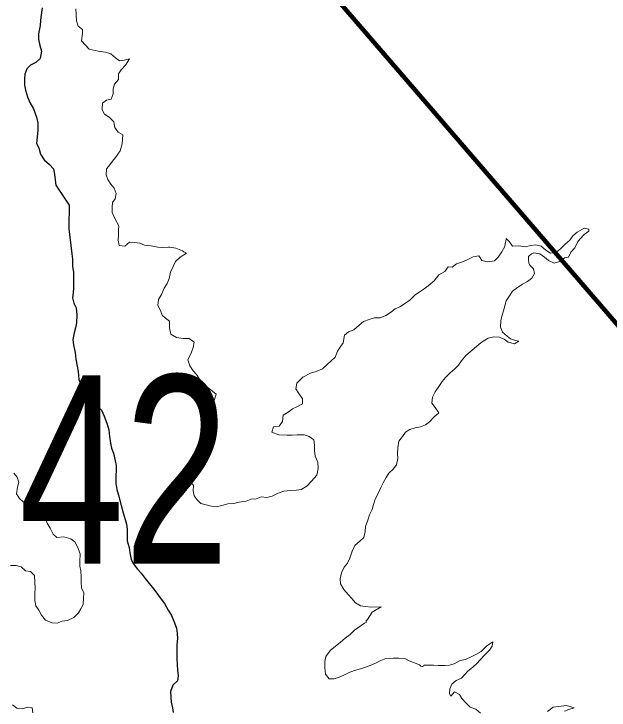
# Model space of a CAD drawing. Extents: x 553962 to 842807, y 8883888 to 9032388.
# Drawn here: x 651558 to 652822, y 8983097 to 8984576 of the extents above; entities that cross this region are included whole.
import ezdxf

# ---------------------------------------------------------------- set-up
doc = ezdxf.new("R2010")
doc.units = 0
doc.header["$LTSCALE"] = 160
for name, color, linetype, lineweight in [('21', 7, 'Continuous', 25), ('27', 7, 'Continuous', 90), ('33', 7, 'Continuous', 13), ('8', 7, 'Continuous', 13)]:
    doc.layers.add(name, color=color, linetype=linetype, lineweight=lineweight)

msp = doc.modelspace()

# ---------------------------------------------------------------- linework, layer by layer
at = {"layer": '21'}
for points in [[(651618.1, 8984588.3), (651616.1, 8984573.3), (651614.8, 8984561.5), (651614.1, 8984550.8), (651610.4, 8984533.2), (651610.6, 8984521.6), (651613.4, 8984508.2), (651616.6, 8984496.2), (651614.2, 8984480.8), (651604.8, 8984472.6), (651593.8, 8984466.5), (651585.5, 8984459.1)], [(651585.5, 8984459.1), (651581.5, 8984447.6), (651580.6, 8984437.6), (651580.5, 8984424.4), (651583, 8984413.5), (651587.1, 8984399.5), (651591.8, 8984387.1), (651599.6, 8984374.2), (651606.2, 8984356.2), (651608.8, 8984344.3), (651609.1, 8984329.2), (651607.6, 8984314.1), (651606.1, 8984300.6), (651611.2, 8984291), (651614.4, 8984277.8), (651622.5, 8984265.6), (651633.7, 8984255.8), (651642, 8984246.4), (651644.1, 8984239.6), (651647, 8984211.9), (651675.3, 8984169.1), (651675, 8984122.9)], [(651675, 8984122.9), (651674.9, 8984119), (651681.1, 8984066.2), (651682.7, 8984054.5), (651682.8, 8984039.2), (651684.6, 8984027.1), (651685.1, 8984016.3), (651684.9, 8984005), (651684.7, 8983993.7), (651683.8, 8983982.8), (651683, 8983972.7), (651685.8, 8983961.3), (651690.5, 8983951.4), (651691.6, 8983936.7), (651691.3, 8983919.7), (651689, 8983908.7), (651686, 8983898.1), (651683.6, 8983884), (651685.1, 8983872.1), (651688.3, 8983856.2), (651689.7, 8983842.3), (651692.8, 8983827.4), (651694.6, 8983816.1), (651696.2, 8983798.7), (651701.7, 8983785.1), (651705.9, 8983772.6), (651706.1, 8983762), (651716.8, 8983753.1), (651727.3, 8983749), (651736.5, 8983742.6), (651744.6, 8983733.6), (651750.1, 8983721.3), (651755.9, 8983706.2), (651760, 8983691.9), (651761.3, 8983677.7), (651763.1, 8983664), (651765.2, 8983653.5), (651769.6, 8983642.5), (651773.1, 8983626.6), (651775.2, 8983616.6), (651775.3, 8983606.1), (651774.8, 8983595.2), (651774.9, 8983577.9), (651776.8, 8983565.1), (651780.2, 8983553.7), (651786, 8983531.3), (651790.6, 8983515.6), (651794.2, 8983501.5), (651797.3, 8983491.8), (651798.8, 8983481.5), (651798.6, 8983467.5), (651798.6, 8983456.5), (651803.3, 8983442.4), (651804.7, 8983430.6), (651807.4, 8983416.6), (651812.4, 8983407.8), (651819.8, 8983397.1), (651828.6, 8983387.4), (651837.2, 8983376.7), (651845.5, 8983365.8), (651852.4, 8983357.2), (651861.9, 8983345), (651868.8, 8983335.4), (651878.1, 8983323.1), (651885.9, 8983308.8), (651892.9, 8983298), (651897.6, 8983285.5), (651903.3, 8983270.7), (651905.2, 8983259.3), (651905.4, 8983249), (651904.2, 8983235.5), (651904, 8983223.7), (651904.2, 8983207.1), (651904.6, 8983193.2), (651905.9, 8983181.5), (651906.8, 8983169.5), (651905.3, 8983159.1), (651895.4, 8983149.9), (651891, 8983136), (651891.2, 8983124.4), (651892.2, 8983113.8), (651894.8, 8983101.5), (651896.5, 8983091.6)]]:
    msp.add_lwpolyline(points, dxfattribs=at)
at = {"layer": '27'}
msp.add_line((647160.3, 8990514), (659714.4, 8975927.2), dxfattribs=at)
at = {"layer": '8'}
for points in [[(651718, 8984500.6), (651701.5, 8984518.1), (651704, 8984534.2), (651703.6, 8984542.3), (651694.5, 8984549.8), (651691.1, 8984560.6), (651690.4, 8984574.4), (651690, 8984586.2)], [(651780.8, 8984122.5), (651780.1, 8984127.2), (651773.7, 8984138.1), (651766.9, 8984154), (651767.2, 8984164.1), (651767.7, 8984174.7), (651773.5, 8984183), (651775.5, 8984194), (651771.1, 8984205.2), (651764.1, 8984213.8), (651757.6, 8984224.1), (651754.3, 8984234), (651754.9, 8984246.7), (651761.8, 8984255.1), (651767.6, 8984262.8), (651773.9, 8984270.8), (651783.7, 8984284.9), (651788.3, 8984299.5), (651789.5, 8984318.6), (651779.7, 8984324.1), (651772.5, 8984334), (651770.4, 8984346.2), (651760.7, 8984356.3), (651750.6, 8984362.7), (651745.7, 8984371.6), (651746.6, 8984385.8), (651754.8, 8984392.1), (651764.5, 8984394.7), (651769, 8984405.6), (651769.2, 8984416.5), (651772, 8984426.7), (651780.4, 8984436.5), (651780.5, 8984448.4), (651786, 8984456.9), (651795, 8984466.4), (651804, 8984480), (651792.1, 8984477.5), (651782.3, 8984475.7), (651774.3, 8984482.2), (651764.1, 8984490.5), (651753, 8984494.4), (651737.4, 8984496.7), (651718, 8984500.6)], [(651889.2, 8984079.9), (651886.6, 8984079.8), (651874.8, 8984079.7), (651863.9, 8984080.1), (651849.8, 8984083), (651835.8, 8984084.1), (651825.4, 8984088.4), (651814.5, 8984090.3), (651803.5, 8984090.4), (651793.6, 8984082.6), (651781.9, 8984083.5), (651779.4, 8984095.1), (651780.3, 8984105.6), (651780.7, 8984119.3), (651780.8, 8984122.5)], [(652779.1, 8984118.7), (652769.2, 8984120.3), (652754.5, 8984112.2), (652745.3, 8984104.2), (652738.4, 8984094.8), (652729, 8984086.7), (652719.9, 8984077.6), (652710.9, 8984070.4), (652697.6, 8984067.5), (652688, 8984074), (652678.2, 8984082.6), (652666.5, 8984085), (652656.2, 8984083.8), (652643.8, 8984080.9), (652630.2, 8984082.7), (652617, 8984082.3), (652610.9, 8984091.5), (652603.6, 8984098.3), (652602.5, 8984092.3), (652602.3, 8984091.1)], [(652651.1, 8984060.6), (652657.2, 8984065.8), (652662.4, 8984068.3), (652674.8, 8984066.2), (652684.8, 8984058.8), (652693.5, 8984051.7), (652705.3, 8984045.8), (652717.2, 8984049.7), (652727.4, 8984057.6), (652735.7, 8984058.7), (652741.2, 8984069.6), (652749.1, 8984078.6), (652755.3, 8984090.6), (652760.7, 8984097.5), (652769.1, 8984107.3), (652779.2, 8984114.1), (652779.1, 8984118.7)], [(652602.3, 8984091.1), (652600.7, 8984081.2), (652594.7, 8984070.4), (652586.5, 8984058.6), (652578.5, 8984050.9), (652563.5, 8984048.8), (652552.2, 8984051.5), (652548.5, 8984057.2)], [(651959.8, 8983687.8), (651959.9, 8983701.6), (651959.8, 8983711.9), (651960.2, 8983726.4), (651965.6, 8983737.3), (651975.1, 8983742.1), (651982.3, 8983750.2), (651987.9, 8983767.6), (651979.9, 8983774.5), (651969.7, 8983782.8), (651959.6, 8983791.7), (651952.5, 8983799.5), (651946, 8983809.7), (651938.8, 8983817.8), (651931.7, 8983828.2), (651927.7, 8983840.8), (651935.5, 8983857.1), (651938.7, 8983867.3), (651941, 8983878.7), (651930.6, 8983885.8), (651917.8, 8983886.1), (651903.7, 8983888.5), (651891.6, 8983895.3), (651888.8, 8983909), (651888.4, 8983922.9), (651880.4, 8983929.2), (651872.8, 8983935.8), (651869.5, 8983945.9), (651863.9, 8983956.4), (651865.4, 8983969), (651871.8, 8983979.9), (651877.5, 8983992.8), (651884, 8984002.7), (651887.8, 8984013.4), (651890.8, 8984026.8), (651896.6, 8984039), (651901.5, 8984049.8), (651911.1, 8984059.1), (651924.7, 8984067.1), (651919.1, 8984070.3), (651916.2, 8984072.1)], [(651916.2, 8984072.1), (651902.2, 8984078.1), (651889.2, 8984079.9)], [(652548.5, 8984057.2), (652545.5, 8984062), (652533.4, 8984059.8), (652520.5, 8984053.1), (652511.1, 8984049.2), (652498.4, 8984045), (652489.2, 8984037.7), (652480.7, 8984038.6), (652473.6, 8984028.3), (652460.6, 8984021.5), (652450.4, 8984008.8), (652437.9, 8983998.1), (652429.2, 8983991.9), (652418.9, 8983984.5), (652409.4, 8983977.9), (652398.9, 8983967.5), (652387.6, 8983959.8), (652377.8, 8983953.5), (652367.8, 8983949), (652358.1, 8983941.7), (652347.8, 8983935.2), (652336.2, 8983929.8), (652323.8, 8983930.3), (652312.3, 8983926.6), (652300.8, 8983922.2), (652291.6, 8983914.4), (652280.3, 8983904.4), (652268.5, 8983900.3), (652260.6, 8983893.1), (652257.6, 8983877.2), (652251.4, 8983867.4), (652245.5, 8983859.1), (652240.5, 8983846.7), (652231.5, 8983837.7), (652223.3, 8983831), (652213.2, 8983822), (652200, 8983815.7), (652187.8, 8983812.8), (652171.7, 8983804.3), (652158.7, 8983791), (652157.1, 8983779.3), (652163, 8983769.3), (652171.1, 8983758.3), (652170.9, 8983747.7), (652159.1, 8983740.7), (652149.5, 8983737), (652140.7, 8983729.6), (652129.8, 8983723.5), (652128.6, 8983709.9), (652121.4, 8983699.8), (652109.6, 8983698.5), (652106.2, 8983687.2), (652120.7, 8983681.2), (652138.6, 8983680.5), (652149.3, 8983681), (652159.7, 8983681.8), (652174.9, 8983681.5), (652185.5, 8983678.3), (652194.8, 8983670.7), (652196.9, 8983658.7), (652196.8, 8983648.3), (652198.1, 8983635.9), (652203.6, 8983623.7), (652204.1, 8983609.9), (652201.7, 8983596.1), (652190.3, 8983582.8), (652180.5, 8983572.2), (652168.4, 8983565.7), (652158.3, 8983564), (652145.6, 8983563), (652131.1, 8983561.9), (652119.2, 8983557.7), (652106.5, 8983551.6), (652095, 8983548.7), (652083.2, 8983549.5), (652072.6, 8983545.6), (652062.2, 8983544.9), (652051.3, 8983540.4), (652036.4, 8983538.2), (652025.1, 8983535.7), (652012.6, 8983534.8), (651999.9, 8983531.4), (651987.7, 8983528.9), (651977.5, 8983530.1), (651966.6, 8983533), (651955.3, 8983535.7), (651947.1, 8983543.2), (651941, 8983552.2), (651939, 8983562.9), (651939.3, 8983573.9), (651933.3, 8983582.4), (651932.1, 8983593.8), (651937.4, 8983605.3), (651947.9, 8983608.7), (651955.6, 8983617.7), (651962.5, 8983626.5), (651966.6, 8983638.6), (651964.8, 8983650.9), (651959.6, 8983661.9), (651959.7, 8983675.7), (651959.8, 8983687.8)], [(652651.5, 8984047.2), (652650.8, 8984052.6), (652651.1, 8984060.6)], [(652603.7, 8983966.3), (652610.5, 8983976.5), (652617.2, 8983986.8), (652627.5, 8983994.4), (652638.3, 8984001.8), (652649, 8984007.1), (652658, 8984014.3), (652663.5, 8984024.4), (652661.3, 8984034.4), (652653.8, 8984041.7), (652651.5, 8984047.2)], [(652305, 8983187.9), (652294.1, 8983184.8), (652281.7, 8983181), (652269.9, 8983176.5), (652258.6, 8983170.7), (652249, 8983166.6), (652238.6, 8983163.2), (652227.4, 8983163.6), (652219.8, 8983173.2), (652218.3, 8983187.6), (652218.7, 8983200.2), (652220.5, 8983211), (652230.3, 8983223.8), (652240.2, 8983232.2), (652251.8, 8983241.4), (652261.8, 8983249.4), (652272.4, 8983257.1), (652281.8, 8983266.5), (652302.7, 8983281.4), (652306.3, 8983283.1), (652306.5, 8983286.5), (652309, 8983289.1), (652319.1, 8983304.9), (652338.1, 8983316), (652317.4, 8983315.3), (652304.4, 8983316.8), (652294, 8983318.3), (652283.9, 8983324.6), (652275.8, 8983333.6), (652267.9, 8983342.7), (652259.2, 8983353.2), (652252.1, 8983365.2), (652251.3, 8983376), (652254, 8983388.7), (652259.9, 8983400.3), (652266.8, 8983408.9), (652271.9, 8983419.7), (652276.3, 8983434.3), (652282.2, 8983446.7), (652293.5, 8983456.2), (652301, 8983463.4), (652304.4, 8983476.5), (652304.9, 8983486.9), (652309.9, 8983500.1), (652313.1, 8983511.5), (652318.7, 8983523), (652321.9, 8983533.9), (652325.2, 8983545.1), (652333.1, 8983559.5), (652337.1, 8983569.5), (652342.6, 8983579.6), (652348.7, 8983591.1), (652354.5, 8983599.9), (652363.9, 8983608.4), (652370.5, 8983617.5), (652373.8, 8983630.9), (652373, 8983641.6), (652373.2, 8983654.1), (652375.8, 8983667.9), (652383.1, 8983678.2), (652389.5, 8983687.4), (652399, 8983692.8), (652410.3, 8983696.7), (652421.7, 8983698.7), (652432.1, 8983702.7), (652440.5, 8983708.8), (652449.7, 8983718.9), (652460.9, 8983728.3), (652452.5, 8983739.8), (652445.6, 8983748.5), (652446.8, 8983761.6), (652452.8, 8983773.2), (652462.2, 8983786), (652467.9, 8983794.6), (652474.9, 8983803.5), (652484.5, 8983813.1), (652494.2, 8983821.5), (652502.2, 8983829.3), (652508.6, 8983838.8), (652517.9, 8983850.2), (652527.2, 8983858), (652535.6, 8983865.1), (652546.4, 8983873.8), (652555, 8983880.4), (652565.5, 8983886.9), (652577.6, 8983889.7), (652588.9, 8983888.7), (652599.5, 8983884.4), (652607.5, 8983878.2), (652621, 8983874.5), (652630.2, 8983880.2), (652623.1, 8983882), (652612.5, 8983885.5), (652605.5, 8983891.4), (652595.7, 8983899.3), (652591.2, 8983910.4), (652591.9, 8983923.7), (652594.7, 8983933.7), (652597.8, 8983944.9), (652601, 8983955.2), (652603.7, 8983966.3)], [(651558.3, 8983600.1), (651565.1, 8983591.9), (651568.5, 8983580.7), (651565.9, 8983570.4), (651563.8, 8983556.1), (651569.9, 8983546.2), (651577.9, 8983539.1), (651589.6, 8983533.3), (651598.5, 8983528), (651607.3, 8983523), (651618.5, 8983517.8), (651625.6, 8983503.6), (651629.1, 8983493.8), (651635.5, 8983483), (651641.8, 8983470.8), (651649.2, 8983463.8), (651664.5, 8983464.7), (651679, 8983460.3), (651687.8, 8983454), (651693.5, 8983443.7), (651698.8, 8983429.1), (651698.5, 8983413.4), (651698.4, 8983402.9), (651700.2, 8983392.9), (651701.1, 8983380), (651700.9, 8983369.4), (651701.9, 8983356.2), (651706.5, 8983346.1), (651706.3, 8983334.3), (651705.6, 8983321.4), (651700.3, 8983312), (651695.1, 8983303.2), (651685.3, 8983293.8), (651672.1, 8983287.3), (651660.7, 8983285.8), (651650, 8983281.2), (651638.6, 8983282), (651625.5, 8983288.1), (651617.2, 8983298.8), (651611.2, 8983309), (651605.1, 8983318.6), (651602.5, 8983329.6), (651603, 8983344.6), (651603.2, 8983355.6), (651602.8, 8983368), (651601.7, 8983382.8), (651593.5, 8983391.2), (651582.8, 8983392.4), (651573.8, 8983401), (651563.1, 8983404.1), (651551.1, 8983403.7)], [(652549.3, 8983090.1), (652538.9, 8983098.6), (652527.3, 8983103.4), (652518.4, 8983111.3), (652509.2, 8983121.4), (652504.3, 8983130.3), (652493.8, 8983135.4), (652486.4, 8983126.3), (652483.2, 8983131.3), (652483.6, 8983142.2), (652488, 8983152.2), (652497.2, 8983159.5), (652508.4, 8983165), (652522.4, 8983179.2), (652533, 8983188.1), (652541.1, 8983195.9), (652548.5, 8983203.9), (652558.6, 8983214), (652568, 8983224.5), (652574, 8983232.6), (652575.1, 8983241.6), (652562.7, 8983233), (652550.2, 8983221.6), (652539.4, 8983214.9), (652530.3, 8983210.5), (652517.1, 8983204.5), (652505.9, 8983202.4), (652492.9, 8983195.4), (652483.5, 8983192), (652473.1, 8983191.8), (652459.4, 8983191.8), (652449.3, 8983192.1), (652430.1, 8983192.1), (652425.6, 8983189.7), (652422.4, 8983189.9), (652419.5, 8983192.8), (652397.8, 8983201.7), (652388.6, 8983206.2), (652375.6, 8983207.4), (652364.5, 8983207.5), (652348.1, 8983206.1), (652337.4, 8983202.2), (652324.9, 8983196.1), (652314.9, 8983191.9), (652305, 8983187.9)], [(651555.6, 8983107.8), (651564.6, 8983100.9), (651576.8, 8983099.8), (651586.3, 8983103.2), (651596.8, 8983101.5), (651598.2, 8983090.7)], [(652727.4, 8983094.9), (652736.3, 8983097.9), (652747.9, 8983101.9), (652731.9, 8983106.6), (652720.1, 8983105.2), (652703.2, 8983103), (652691, 8983093.9)]]:
    msp.add_lwpolyline(points, dxfattribs=at)

# ---------------------------------------------------------------- texts
at = {"layer": '33', "width": 0.75}
msp.add_text('42', height=400, dxfattribs=at).set_placement((651569.2, 8983408.1))

doc.saveas('drawing.dxf')
